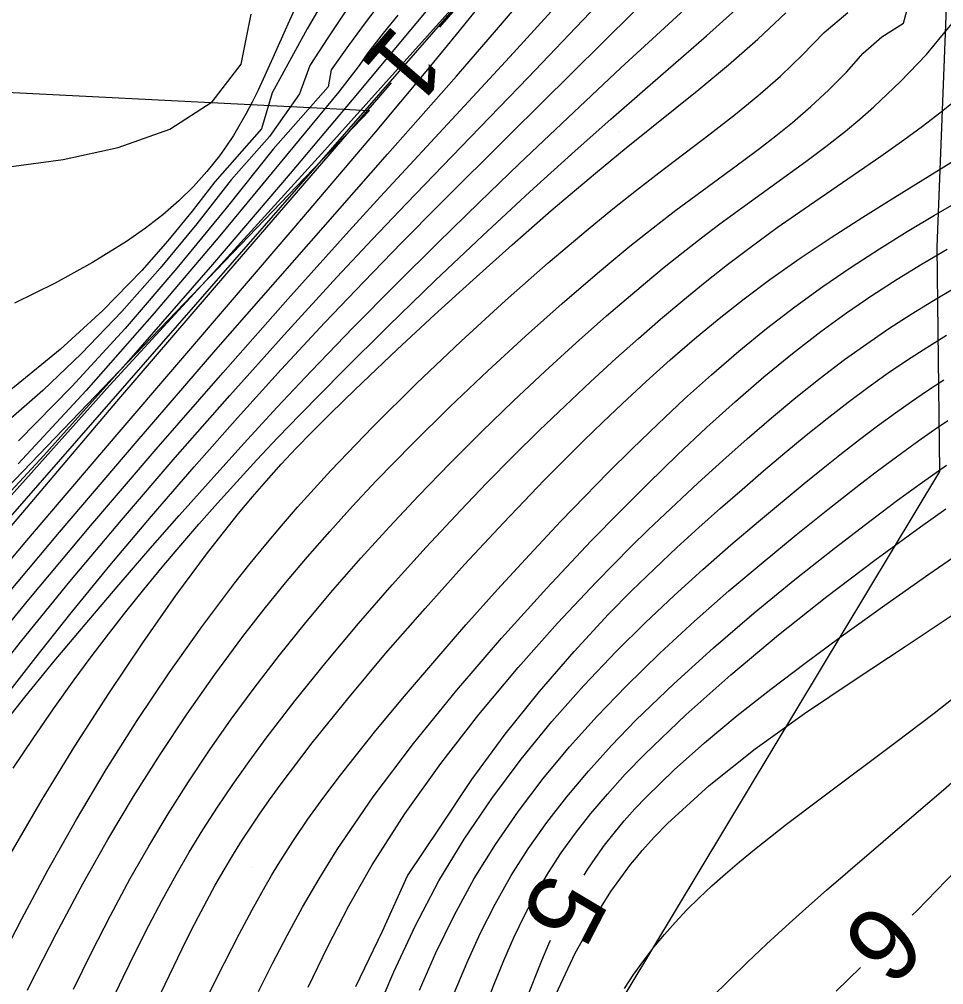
# Model space of a CAD drawing. Extents: x 2602990 to 2605851, y 618069 to 619180.
# Drawn here: x 2603693.69 to 2603718.83, y 618426.81 to 618453.06 of the extents above; entities that cross this region are included whole.
import ezdxf

# ---------------------------------------------------------------- set-up
doc = ezdxf.new("R2010")
doc.units = 0
for name, color, linetype in [('DTM Contours Major', 7, 'Continuous'), ('DTM Contours Major Text', 7, 'Continuous'), ('DTM Contours Minor', 7, 'Continuous'), ('DTM Contours Minor Text', 7, 'Continuous'), ('Exist DTM Breakline', 7, 'Continuous'), ('Exist DTM Crownline', 7, 'Continuous'), ('Exist DTM QL2 LIDAR Elevation Point', 7, 'Continuous'), ('Exist Roads EOP', 7, 'Continuous'), ('PH Exist DTM Obscure Area', 7, 'Continuous')]:
    doc.layers.add(name, color=color, linetype=linetype)

msp = doc.modelspace()

# ---------------------------------------------------------------- linework, layer by layer
at = {"layer": 'DTM Contours Major'}
for points in [[(2603701.413, 618453.852), (2603700.996, 618452.93), (2603700.588, 618452.014), (2603700.183, 618451.134), (2603700.024, 618450.813), (2603699.859, 618450.502), (2603699.689, 618450.201), (2603699.511, 618449.908), (2603699.326, 618449.625), (2603699.13, 618449.349), (2603698.793, 618448.925), (2603698.426, 618448.518), (2603698.026, 618448.127), (2603697.591, 618447.75), (2603697.118, 618447.382), (2603696.605, 618447.023), (2603695.681, 618446.45), (2603694.661, 618445.889), (2603693.562, 618445.341)], [(2603693.091, 618433.688), (2603693.837, 618434.629), (2603694.636, 618435.606), (2603695.478, 618436.61), (2603696.351, 618437.633), (2603697.184, 618438.597), (2603698.035, 618439.568), (2603698.905, 618440.545), (2603699.794, 618441.528), (2603700.703, 618442.513), (2603701.632, 618443.499), (2603702.773, 618444.68), (2603703.927, 618445.848), (2603705.075, 618446.988), (2603706.202, 618448.088), (2603707.288, 618449.135), (2603708.77, 618450.542), (2603710.054, 618451.744), (2603712.207, 618453.725)], [(2603701.547, 618426.75), (2603702.079, 618427.849), (2603702.654, 618428.96), (2603703.289, 618430.076), (2603704.176, 618431.463), (2603705.152, 618432.83), (2603706.188, 618434.161), (2603707.256, 618435.437), (2603708.328, 618436.642), (2603709.377, 618437.756), (2603709.859, 618438.251), (2603710.332, 618438.724), (2603710.797, 618439.178), (2603711.254, 618439.618), (2603712.156, 618440.461), (2603712.821, 618441.068), (2603713.484, 618441.658), (2603714.145, 618442.229), (2603714.807, 618442.779), (2603715.471, 618443.307), (2603716.137, 618443.811), (2603716.739, 618444.242), (2603717.344, 618444.652), (2603717.951, 618445.045), (2603718.559, 618445.42), (2603719.167, 618445.779)], [(2603717.979, 618428.701), (2603718.111, 618428.835), (2603719.16, 618429.922)], [(2603715.907, 618426.642), (2603716.567, 618427.284)]]:
    msp.add_lwpolyline(points, dxfattribs=at)
at = {"layer": 'DTM Contours Minor'}
for points in [[(2603684.635, 618430.399), (2603684.721, 618430.57), (2603684.772, 618430.76), (2603684.802, 618430.962), (2603684.823, 618431.17), (2603684.85, 618431.378), (2603684.895, 618431.58), (2603684.972, 618431.775), (2603685.081, 618431.963), (2603685.222, 618432.149), (2603685.394, 618432.339), (2603685.596, 618432.539), (2603685.828, 618432.754), (2603686.139, 618432.831), (2603686.441, 618432.878), (2603686.715, 618432.938), (2603687.626, 618433.773), (2603690.263, 618436.513), (2603693.155, 618439.777), (2603696.151, 618443.114), (2603699.172, 618446.395), (2603701.995, 618449.501), (2603705.19, 618453.054), (2603707.678, 618455.841)], [(2603685.579, 618426.756), (2603686.284, 618427.879), (2603687.208, 618429.374), (2603687.52, 618429.864), (2603687.844, 618430.359), (2603688.271, 618430.986), (2603688.733, 618431.636), (2603689.237, 618432.319), (2603689.79, 618433.044), (2603690.396, 618433.819), (2603691.063, 618434.652), (2603692.802, 618436.77), (2603694.781, 618439.121), (2603696.894, 618441.593), (2603699.038, 618444.072), (2603701.108, 618446.444), (2603703.705, 618449.395), (2603705.579, 618451.519), (2603706.672, 618452.774), (2603708.776, 618455.243)], [(2603683.228, 618424.358), (2603686.019, 618428.809), (2603686.509, 618429.57), (2603686.765, 618429.956), (2603687.033, 618430.349), (2603687.386, 618430.852), (2603687.769, 618431.378), (2603688.184, 618431.932), (2603688.637, 618432.522), (2603689.133, 618433.152), (2603689.675, 618433.829), (2603691.62, 618436.194), (2603693.896, 618438.896), (2603696.353, 618441.778), (2603701.22, 618447.457), (2603703.333, 618449.942), (2603704.803, 618451.7), (2603705.664, 618452.748), (2603706.897, 618454.278)], [(2603687.36, 618426.711), (2603687.795, 618427.468), (2603688.634, 618428.912), (2603689.053, 618429.624), (2603689.488, 618430.338), (2603690.067, 618431.236), (2603690.695, 618432.155), (2603691.375, 618433.103), (2603692.11, 618434.084), (2603692.903, 618435.106), (2603693.755, 618436.175), (2603695.065, 618437.775), (2603696.468, 618439.445), (2603697.929, 618441.144), (2603699.415, 618442.837), (2603700.892, 618444.485), (2603702.326, 618446.049), (2603703.293, 618447.082), (2603704.221, 618448.059), (2603705.958, 618449.86), (2603707.529, 618451.484), (2603710.324, 618454.419)], [(2603693.908, 618426.663), (2603693.988, 618426.823), (2603694.688, 618428.192), (2603695.418, 618429.559), (2603696.098, 618430.76), (2603696.799, 618431.933), (2603697.52, 618433.074), (2603698.258, 618434.181), (2603699.01, 618435.251), (2603699.773, 618436.28), (2603700.348, 618437.02), (2603700.931, 618437.739), (2603701.524, 618438.444), (2603702.131, 618439.138), (2603702.755, 618439.825), (2603703.398, 618440.511), (2603704.384, 618441.524), (2603705.401, 618442.528), (2603706.431, 618443.508), (2603707.454, 618444.45), (2603708.454, 618445.339), (2603709.412, 618446.161), (2603709.861, 618446.535), (2603710.297, 618446.892), (2603710.723, 618447.232), (2603711.139, 618447.558), (2603711.548, 618447.872), (2603711.951, 618448.175), (2603713.36, 618449.209), (2603713.819, 618449.55), (2603714.271, 618449.899), (2603714.717, 618450.259), (2603715.219, 618450.691), (2603715.71, 618451.146), (2603716.187, 618451.629), (2603716.646, 618452.141), (2603717.154, 618452.587), (2603717.737, 618452.958), (2603718.021, 618454.008)], [(2603706.162, 618454.058), (2603705.114, 618452.848)], [(2603701.992, 618453.621), (2603701.523, 618452.804), (2603700.57, 618451.065), (2603700.279, 618450.081), (2603699.01, 618448.646), (2603698.391, 618447.842), (2603697.733, 618447.036), (2603697.022, 618446.232), (2603695.957, 618445.143), (2603694.799, 618444.082), (2603693.559, 618443.07), (2603692.253, 618442.127), (2603690.894, 618441.273), (2603689.496, 618440.527), (2603688.171, 618439.94), (2603686.85, 618439.431), (2603685.557, 618438.968), (2603684.317, 618438.519), (2603683.158, 618438.05), (2603682.102, 618437.529), (2603681.423, 618437.164), (2603680.301, 618436.238)], [(2603686.409, 618426.67), (2603686.816, 618427.322), (2603687.564, 618428.56), (2603687.924, 618429.16), (2603688.289, 618429.757), (2603688.668, 618430.356), (2603689.168, 618431.112), (2603689.71, 618431.891), (2603690.301, 618432.703), (2603690.945, 618433.557), (2603691.648, 618434.46), (2603692.416, 618435.423), (2603693.945, 618437.289), (2603695.633, 618439.298), (2603697.414, 618441.377), (2603699.223, 618443.454), (2603700.995, 618445.455), (2603702.664, 618447.31), (2603703.514, 618448.241), (2603706.48, 618451.447), (2603707.129, 618452.154), (2603708.433, 618453.597)], [(2603704.98, 618453.558), (2603704.01, 618452.398), (2603702.884, 618451.042), (2603701.056, 618448.867), (2603698.943, 618446.394), (2603696.667, 618443.785), (2603694.352, 618441.201), (2603692.123, 618438.804)], [(2603703.528, 618453.537), (2603703.092, 618452.967), (2603702.639, 618452.35), (2603702.169, 618451.693), (2603702.091, 618451.228), (2603700.592, 618449.533), (2603699.312, 618447.932), (2603697.973, 618446.296), (2603696.564, 618444.658), (2603695.117, 618443.075), (2603693.666, 618441.603)], [(2603702.548, 618453.266), (2603702.077, 618452.562), (2603701.59, 618451.809), (2603701.311, 618451.039), (2603700.498, 618449.876), (2603699.453, 618448.698), (2603698.515, 618447.5), (2603697.524, 618446.298), (2603696.478, 618445.116), (2603695.383, 618443.975), (2603694.325, 618442.966), (2603693.237, 618442.017), (2603692.124, 618441.135), (2603690.99, 618440.324), (2603689.906, 618439.429), (2603688.681, 618438.945), (2603687.598, 618438.417), (2603685.489, 618437.47), (2603684.5, 618436.99), (2603684.359, 618436.91)], [(2603688.292, 618426.781), (2603688.772, 618427.618), (2603689.724, 618429.305), (2603690.16, 618430.15), (2603690.901, 618431.234), (2603691.633, 618432.326), (2603692.418, 618433.436), (2603693.254, 618434.565), (2603694.137, 618435.712), (2603695.065, 618436.879), (2603696.154, 618438.21), (2603697.284, 618439.554), (2603698.443, 618440.898), (2603699.622, 618442.231), (2603700.81, 618443.541), (2603701.996, 618444.815), (2603703.056, 618445.926), (2603704.097, 618446.995), (2603705.112, 618448.021), (2603707.028, 618449.927), (2603710.415, 618453.278)], [(2603692.397, 618425.981), (2603693.759, 618428.6), (2603694.466, 618429.924), (2603695.242, 618431.301), (2603696.053, 618432.662), (2603696.894, 618433.995), (2603697.761, 618435.293), (2603698.65, 618436.546), (2603699.554, 618437.743), (2603699.972, 618438.269), (2603700.393, 618438.785), (2603700.821, 618439.292), (2603701.258, 618439.794), (2603701.706, 618440.294), (2603702.166, 618440.795), (2603703.305, 618441.982), (2603704.497, 618443.164), (2603705.709, 618444.316), (2603706.912, 618445.416), (2603708.073, 618446.438), (2603709.161, 618447.361), (2603709.835, 618447.912), (2603710.473, 618448.419), (2603711.083, 618448.89), (2603712.479, 618449.945), (2603713.166, 618450.48), (2603713.781, 618450.984), (2603714.393, 618451.52), (2603714.995, 618452.093), (2603715.577, 618452.707), (2603716.228, 618453.252)], [(2603693.472, 618430.402), (2603694.311, 618431.845), (2603695.203, 618433.299), (2603696.122, 618434.732), (2603697.046, 618436.108), (2603697.95, 618437.395), (2603698.809, 618438.558), (2603699.239, 618439.112), (2603699.654, 618439.629), (2603700.033, 618440.083), (2603700.411, 618440.518), (2603700.813, 618440.963), (2603701.224, 618441.402), (2603701.648, 618441.838), (2603702.087, 618442.279), (2603702.545, 618442.728), (2603703.026, 618443.192), (2603703.971, 618444.087), (2603704.98, 618445.025), (2603706.03, 618445.982), (2603707.097, 618446.935), (2603708.158, 618447.862), (2603709.36, 618448.883), (2603710.192, 618449.568), (2603712.17, 618451.159), (2603712.98, 618451.828), (2603713.774, 618452.519), (2603714.542, 618453.239)], [(2603693.526, 618432.699), (2603694.063, 618433.511), (2603694.615, 618434.313), (2603695.177, 618435.1), (2603695.642, 618435.728), (2603696.112, 618436.346), (2603696.59, 618436.956), (2603697.077, 618437.562), (2603697.575, 618438.165), (2603698.086, 618438.769), (2603698.575, 618439.335), (2603699.08, 618439.906), (2603699.604, 618440.487), (2603700.151, 618441.081), (2603700.725, 618441.691), (2603701.328, 618442.319), (2603702.487, 618443.498), (2603703.722, 618444.72), (2603705.002, 618445.958), (2603706.298, 618447.184), (2603707.577, 618448.37), (2603708.81, 618449.489), (2603709.777, 618450.347), (2603710.709, 618451.161), (2603712.38, 618452.611), (2603713.178, 618453.327)], [(2603693.403, 618449.056), (2603694.878, 618449.25), (2603696.382, 618449.574), (2603697.78, 618450.079), (2603698.939, 618450.818), (2603699.723, 618451.842), (2603700, 618453.202)], [(2603703.985, 618453.175), (2603703.586, 618452.683), (2603703.167, 618452.155), (2603702.936, 618451.81), (2603702.378, 618451.094), (2603699.146, 618447.178), (2603697.359, 618445.073), (2603695.506, 618442.97), (2603693.661, 618440.976)], [(2603695.16, 618426.688), (2603695.654, 618427.688), (2603696.169, 618428.695), (2603696.707, 618429.697), (2603697.211, 618430.584), (2603697.738, 618431.461), (2603698.288, 618432.328), (2603698.86, 618433.186), (2603699.456, 618434.035), (2603700.075, 618434.877), (2603700.766, 618435.774), (2603701.481, 618436.662), (2603702.22, 618437.54), (2603702.979, 618438.408), (2603703.756, 618439.265), (2603704.549, 618440.11), (2603705.404, 618440.991), (2603706.267, 618441.853), (2603707.132, 618442.689), (2603707.99, 618443.496), (2603708.836, 618444.267), (2603709.662, 618444.997), (2603710.195, 618445.456), (2603710.719, 618445.897), (2603711.233, 618446.32), (2603711.742, 618446.727), (2603712.245, 618447.12), (2603712.746, 618447.499), (2603713.341, 618447.937), (2603715.079, 618449.193), (2603715.631, 618449.607), (2603716.163, 618450.026), (2603716.553, 618450.351), (2603716.931, 618450.683), (2603717.299, 618451.024), (2603717.657, 618451.376), (2603718.364, 618452.102), (2603718.78, 618452.612), (2603719.212, 618453.125)], [(2603703.806, 618451.335), (2603699.379, 618446.219), (2603696.333, 618442.671), (2603693.319, 618439.119), (2603690.563, 618435.808), (2603688.292, 618432.985), (2603687.552, 618432.022), (2603687.222, 618431.582), (2603686.918, 618431.168), (2603686.637, 618430.776), (2603686.184, 618430.122), (2603685.832, 618429.587), (2603685.374, 618428.857), (2603684.559, 618427.495), (2603684.342, 618427.144), (2603684.137, 618426.84), (2603683.947, 618426.601)], [(2603695.416, 618424.724), (2603696.513, 618427.015), (2603696.857, 618427.722), (2603697.209, 618428.422), (2603697.573, 618429.116), (2603697.952, 618429.805), (2603698.308, 618430.417), (2603698.683, 618431.028), (2603699.078, 618431.641), (2603699.496, 618432.259), (2603699.937, 618432.885), (2603700.404, 618433.521), (2603701.191, 618434.543), (2603702.032, 618435.586), (2603702.917, 618436.638), (2603703.83, 618437.684), (2603704.759, 618438.712), (2603705.69, 618439.71), (2603706.41, 618440.458), (2603707.123, 618441.182), (2603707.83, 618441.881), (2603708.532, 618442.556), (2603709.228, 618443.209), (2603709.919, 618443.841), (2603710.528, 618444.383), (2603711.134, 618444.91), (2603711.74, 618445.421), (2603712.347, 618445.917), (2603712.955, 618446.397), (2603713.568, 618446.862), (2603714.304, 618447.398), (2603715.037, 618447.913), (2603717.125, 618449.344), (2603717.749, 618449.785), (2603718.256, 618450.158), (2603718.731, 618450.523), (2603719.181, 618450.884)], [(2603696.858, 618425.168), (2603698.116, 618427.785), (2603698.338, 618428.233), (2603698.561, 618428.67), (2603698.787, 618429.098), (2603699.019, 618429.521), (2603699.26, 618429.939), (2603699.484, 618430.313), (2603699.719, 618430.688), (2603699.965, 618431.067), (2603700.225, 618431.451), (2603700.498, 618431.842), (2603700.788, 618432.243), (2603701.656, 618433.387), (2603702.621, 618434.587), (2603703.654, 618435.815), (2603704.724, 618437.041), (2603705.802, 618438.237), (2603706.858, 618439.374), (2603707.419, 618439.963), (2603707.968, 618440.529), (2603708.506, 618441.073), (2603709.036, 618441.599), (2603709.561, 618442.109), (2603710.084, 618442.606), (2603710.736, 618443.211), (2603711.392, 618443.8), (2603712.054, 618444.372), (2603712.725, 618444.928), (2603713.408, 618445.467), (2603714.107, 618445.989), (2603714.93, 618446.569), (2603715.774, 618447.132), (2603716.634, 618447.683), (2603717.506, 618448.227), (2603719.72, 618449.6)], [(2603698.452, 618425.778), (2603699.074, 618427.022), (2603699.669, 618428.191), (2603700.02, 618428.851), (2603700.372, 618429.48), (2603700.55, 618429.785), (2603700.731, 618430.085), (2603701.127, 618430.707), (2603701.539, 618431.314), (2603701.97, 618431.914), (2603702.421, 618432.511), (2603702.893, 618433.112), (2603703.387, 618433.723), (2603704.167, 618434.662), (2603704.987, 618435.624), (2603705.835, 618436.594), (2603706.698, 618437.558), (2603707.564, 618438.503), (2603708.42, 618439.414), (2603709.068, 618440.089), (2603709.71, 618440.742), (2603710.355, 618441.382), (2603711.064, 618442.067), (2603711.786, 618442.741), (2603712.518, 618443.399), (2603713.262, 618444.039), (2603714.017, 618444.656), (2603714.782, 618445.245), (2603715.548, 618445.799), (2603716.316, 618446.324), (2603717.083, 618446.82), (2603717.84, 618447.29), (2603718.583, 618447.734), (2603719.592, 618448.318)], [(2603700.198, 618426.629), (2603700.578, 618427.387), (2603700.973, 618428.149), (2603701.392, 618428.918), (2603701.842, 618429.696), (2603702.332, 618430.487), (2603703.313, 618431.92), (2603704.409, 618433.375), (2603705.586, 618434.823), (2603706.807, 618436.239), (2603708.036, 618437.596), (2603709.238, 618438.869), (2603710.024, 618439.674), (2603710.791, 618440.44), (2603711.591, 618441.218), (2603712.382, 618441.962), (2603713.166, 618442.671), (2603713.943, 618443.343), (2603714.718, 618443.978), (2603715.491, 618444.574), (2603716.186, 618445.078), (2603716.88, 618445.551), (2603717.569, 618445.997), (2603718.251, 618446.416), (2603718.923, 618446.811)], [(2603702.847, 618426.762), (2603703.568, 618428.272), (2603704.245, 618429.77), (2603705.138, 618431.099), (2603706, 618432.396), (2603706.905, 618433.628), (2603707.836, 618434.789), (2603708.779, 618435.876), (2603709.718, 618436.884), (2603710.345, 618437.521), (2603710.964, 618438.125), (2603711.573, 618438.698), (2603712.174, 618439.246), (2603712.765, 618439.773), (2603713.349, 618440.282), (2603713.935, 618440.787), (2603714.514, 618441.278), (2603715.089, 618441.753), (2603715.66, 618442.212), (2603716.232, 618442.655), (2603716.805, 618443.08), (2603717.323, 618443.447), (2603717.846, 618443.8), (2603718.374, 618444.142), (2603718.907, 618444.473)], [(2603703.349, 618425.932), (2603703.873, 618427.165), (2603704.454, 618428.407), (2603705.102, 618429.635), (2603705.79, 618430.774), (2603706.54, 618431.878), (2603707.339, 618432.943), (2603708.177, 618433.967), (2603709.043, 618434.945), (2603709.926, 618435.875), (2603710.713, 618436.657), (2603711.499, 618437.399), (2603712.278, 618438.104), (2603713.043, 618438.773), (2603713.791, 618439.408), (2603715.04, 618440.444), (2603715.552, 618440.859), (2603716.053, 618441.259), (2603716.545, 618441.642), (2603717.033, 618442.011), (2603717.518, 618442.365), (2603717.954, 618442.671), (2603718.393, 618442.968), (2603718.836, 618443.257)], [(2603704.575, 618426.666), (2603705.023, 618427.684), (2603705.516, 618428.698), (2603706.063, 618429.697), (2603706.639, 618430.626), (2603707.267, 618431.532), (2603707.941, 618432.416), (2603708.658, 618433.277), (2603709.411, 618434.117), (2603710.197, 618434.935), (2603711.115, 618435.831), (2603712.051, 618436.694), (2603712.992, 618437.521), (2603713.92, 618438.305), (2603714.821, 618439.043), (2603715.679, 618439.73), (2603716.57, 618440.429), (2603716.995, 618440.755), (2603717.411, 618441.068), (2603717.819, 618441.368), (2603718.223, 618441.656), (2603718.586, 618441.907), (2603718.949, 618442.151)], [(2603705.518, 618426.587), (2603705.86, 618427.403), (2603706.228, 618428.209), (2603706.629, 618429.003), (2603707.07, 618429.782), (2603707.531, 618430.508), (2603708.035, 618431.222), (2603708.58, 618431.926), (2603709.167, 618432.622), (2603709.794, 618433.314), (2603710.462, 618434.004), (2603711.49, 618434.995), (2603712.571, 618435.973), (2603713.677, 618436.922), (2603714.78, 618437.827), (2603715.849, 618438.674), (2603716.856, 618439.448), (2603717.575, 618439.987), (2603718.255, 618440.482), (2603718.911, 618440.942)], [(2603706.348, 618426.171), (2603706.605, 618426.832), (2603706.868, 618427.472), (2603707.141, 618428.093), (2603707.43, 618428.697), (2603707.741, 618429.286), (2603708.08, 618429.862), (2603708.432, 618430.401), (2603708.815, 618430.934), (2603709.232, 618431.466), (2603709.684, 618431.998), (2603710.173, 618432.535), (2603710.701, 618433.08), (2603711.819, 618434.152), (2603713.045, 618435.242), (2603714.338, 618436.323), (2603715.656, 618437.371), (2603716.958, 618438.361), (2603718.203, 618439.266), (2603718.893, 618439.749)], [(2603709.056, 618429.794), (2603709.137, 618429.927), (2603709.367, 618430.271), (2603709.61, 618430.607), (2603709.868, 618430.938), (2603710.141, 618431.265), (2603710.432, 618431.591), (2603710.741, 618431.917), (2603711.498, 618432.653), (2603712.33, 618433.393), (2603713.215, 618434.129), (2603714.133, 618434.853), (2603715.061, 618435.558), (2603715.98, 618436.234), (2603717.232, 618437.135), (2603718.429, 618437.977), (2603720.272, 618439.249)], [(2603708.155, 618426.272), (2603708.81, 618427.669), (2603709.523, 618428.943), (2603709.783, 618429.346), (2603710.047, 618429.723), (2603710.317, 618430.078), (2603710.473, 618430.272), (2603710.633, 618430.462), (2603710.968, 618430.836), (2603711.322, 618431.201), (2603712.453, 618432.232), (2603713.709, 618433.226), (2603715.047, 618434.184), (2603716.42, 618435.111), (2603717.783, 618436.007), (2603719.091, 618436.876)], [(2603710.146, 618426.71), (2603710.407, 618427.102), (2603710.674, 618427.475), (2603710.95, 618427.832), (2603711.235, 618428.176), (2603711.53, 618428.509), (2603711.848, 618428.845), (2603712.18, 618429.175), (2603712.528, 618429.503), (2603712.894, 618429.829), (2603713.279, 618430.158), (2603713.684, 618430.492), (2603714.56, 618431.181), (2603715.506, 618431.897), (2603717.531, 618433.407), (2603718.572, 618434.198), (2603719.606, 618435.01)], [(2603712.515, 618426.468), (2603712.993, 618426.939), (2603713.497, 618427.425), (2603714.013, 618427.911), (2603714.543, 618428.398), (2603715.086, 618428.889), (2603715.646, 618429.384), (2603716.223, 618429.886), (2603718.146, 618431.528), (2603718.823, 618432.11), (2603719.515, 618432.717)], [(2603707.472, 618426.403), (2603707.898, 618427.468), (2603708.091, 618427.922), (2603708.136, 618428.02)]]:
    msp.add_lwpolyline(points, dxfattribs=at)
at = {"layer": 'Exist DTM Breakline'}
msp.add_lwpolyline([(2603672.211, 618404.247), (2603685.537, 618430.477), (2603711.874, 618460.64), (2603740.027, 618474.284), (2603763.767, 618480.272)], dxfattribs=at)
at = {"layer": 'Exist DTM Crownline'}
msp.add_spline([(2603233.488, 618380.754), (2603285.185, 618400.095), (2603335.457, 618418.629), (2603390.812, 618439.069), (2603440.087, 618457.325), (2603493.996, 618477.231), (2603542.655, 618495.301), (2603600.808, 618516.867), (2603653.659, 618536.362), (2603706.222, 618555.742), (2603764.811, 618577.593), (2603823.52, 618599.847), (2603878.564, 618620.56), (2603937.951, 618643.078), (2603997.369, 618665.789), (2604036.209, 618680.665), (2604055.311, 618688.017)], degree=3, dxfattribs=at)
at = {"layer": 'Exist DTM QL2 LIDAR Elevation Point'}
for p, q in [((2603700, 618450), (2603700, 618450)), ((2603710, 618450), (2603710, 618450)), ((2603700, 618440), (2603700, 618440)), ((2603710, 618440), (2603710, 618440)), ((2603700, 618430), (2603700, 618430)), ((2603710, 618430), (2603710, 618430))]:
    msp.add_line(p, q, dxfattribs=at)
at = {"layer": 'Exist Roads EOP'}
for points in [[(2603230.17, 618389.98), (2603282.929, 618409.597), (2603332.773, 618427.868), (2603388.167, 618448.413), (2603437.203, 618466.721), (2603490.778, 618486.527), (2603539.039, 618504.558), (2603597.451, 618526.156), (2603651.053, 618545.972), (2603705.208, 618566.084), (2603762.02, 618587.183), (2603820.334, 618609.162), (2603876.341, 618629.99), (2603934.909, 618652.28), (2603996.409, 618675.568), (2604033.216, 618689.957), (2604052.01, 618697.199)], [(2604034.633, 618668.486), (2603984.89, 618650.123), (2603936.767, 618631.654), (2603888.195, 618613.335), (2603837.766, 618594.258), (2603782.918, 618573.705), (2603731.939, 618554.39), (2603671.126, 618532.171), (2603621.822, 618514.106), (2603561.545, 618491.877), (2603506.421, 618471.293), (2603452.163, 618451.33), (2603398.364, 618431.316), (2603341.431, 618410.355), (2603281.65, 618388.199), (2603223.033, 618366.475), (2603185.717, 618352.612)]]:
    msp.add_spline(points, degree=3, dxfattribs=at)
at = {"layer": 'PH Exist DTM Obscure Area'}
for points in [[(2603639.986, 618365.924), (2603649.9, 618372.856), (2603656.416, 618378.808), (2603664.874, 618389.72), (2603678.123, 618403.156), (2603697.233, 618418.186), (2603709.61, 618425.616), (2603718.725, 618440.768), (2603718.655, 618446.88), (2603719.02, 618456.172), (2603729.794, 618459.821), (2603739.433, 618459.931), (2603747.169, 618461.9), (2603753.441, 618468.673), (2603758.3, 618475.547), (2603770.802, 618482.39), (2603780.534, 618474.271), (2603791.803, 618465.465), (2603794.812, 618469.614), (2603804.245, 618477.48), (2603824.756, 618483.004), (2603837.288, 618487.144)], [(2603620.673, 618420.489), (2603628.196, 618430.92), (2603632.498, 618435.084), (2603644.551, 618440.041), (2603661.459, 618441.879), (2603676.685, 618446.873), (2603689.92, 618451.256), (2603703.212, 618450.584), (2603689.618, 618436.439), (2603677.658, 618423.371), (2603671.253, 618418.008), (2603656.951, 618414.436), (2603642.952, 618415.217), (2603633.838, 618410.293), (2603630.207, 618398.848), (2603629.291, 618386.376), (2603630.839, 618374.285), (2603630.441, 618367.932)]]:
    msp.add_lwpolyline(points, dxfattribs=at)

# ---------------------------------------------------------------- texts
at = {"layer": 'DTM Contours Major Text'}
msp.add_text('6', height=2, rotation=225.0847, dxfattribs=at).set_placement((2603717.029, 618429.158))
at = {"layer": 'DTM Contours Minor Text'}
for s, rotation, p in [('1', 229.1297, (2603703.91, 618452.984)), ('5', 242.5737, (2603707.979, 618429.963))]:
    msp.add_text(s, height=2, rotation=rotation, dxfattribs=at).set_placement(p)

doc.saveas('drawing.dxf')
